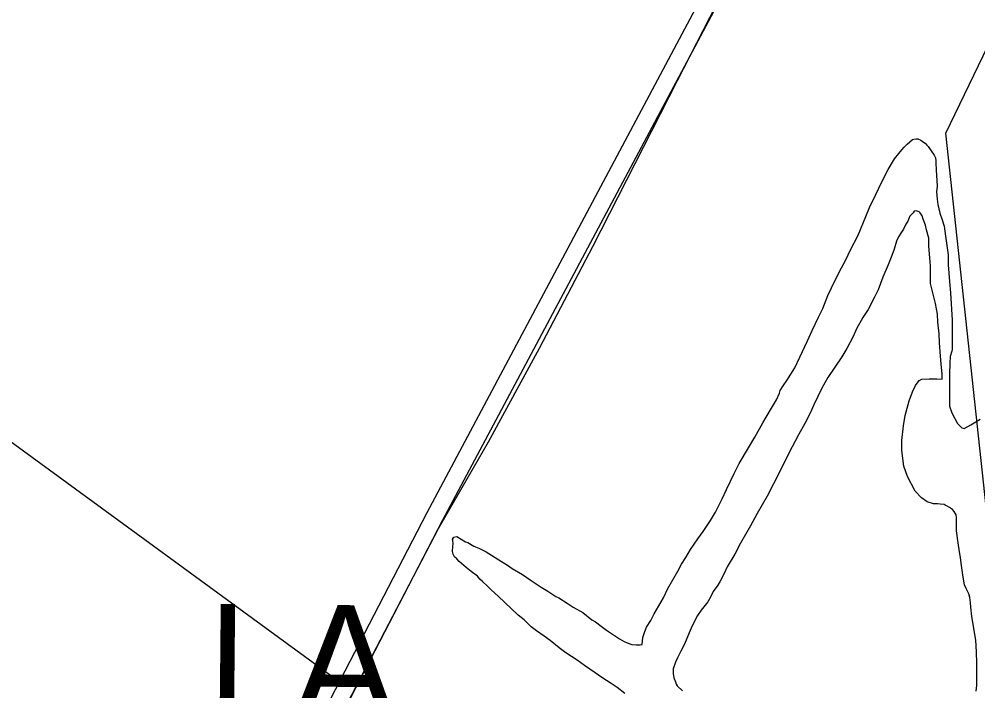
# Model space of a CAD drawing. Extents: x 3187622 to 3225504, y 800805 to 826213.
# Drawn here: x 3198158 to 3199818, y 807031 to 808193 of the extents above; entities that cross this region are included whole.
import ezdxf

# ---------------------------------------------------------------- set-up
doc = ezdxf.new("R2010")
doc.units = 0
for name, color, linetype in [('V-ROAD-CNTR', 7, 'Continuous'), ('V-SITE-VEGE', 7, 'Continuous'), ('V-TOPO-GNAM-IDEN', 7, 'Continuous'), ('V-TOPO-SHOR', 7, 'Continuous')]:
    doc.layers.add(name, color=color, linetype=linetype)

msp = doc.modelspace()

# ---------------------------------------------------------------- linework, layer by layer
at = {"layer": 'V-ROAD-CNTR'}
for points in [[(3199416.1, 808374.6), (3199403.9, 808352.7), (3198863.8, 807338.9), (3198296.4, 806243.8)], [(3199440.1, 808356), (3199430.2, 808338.3), (3198890.3, 807325), (3198323.1, 806230)]]:
    msp.add_lwpolyline(points, dxfattribs=at)
at = {"layer": 'V-SITE-VEGE'}
for p, q in [((3199689.8, 807971.2), (3199695.1, 807976.5)), ((3199695.1, 807976.5), (3199704.6, 807984.9)), ((3199704.6, 807984.9), (3199706.7, 807985.4)), ((3199706.7, 807985.4), (3199711, 807985.9)), ((3199711, 807985.9), (3199713.6, 807985.9)), ((3199713.6, 807985.9), (3199718.8, 807983.8)), ((3199718.8, 807983.8), (3199723.6, 807980)), ((3199723.6, 807980), (3199726.2, 807978.5)), ((3199726.2, 807978.5), (3199729.3, 807974.8)), ((3199673.4, 807951.3), (3199680.8, 807960.7)), ((3199680.8, 807960.7), (3199686.1, 807967)), ((3199686.1, 807967), (3199689.8, 807971.2)), ((3199729.3, 807974.8), (3199731.4, 807972.6)), ((3199731.4, 807972.6), (3199741.9, 807957.8)), ((3199662.2, 807932.9), (3199673.4, 807951.3)), ((3199741.9, 807957.8), (3199744, 807953.1)), ((3199744, 807953.1), (3199745, 807947.8)), ((3199745, 807947.8), (3199745, 807943.6)), ((3199745, 807943.6), (3199745.5, 807932.5)), ((3199655.9, 807920.8), (3199662.2, 807932.9)), ((3199745.5, 807932.5), (3199746.9, 807904.1)), ((3199646.3, 807900.8), (3199655.9, 807920.8)), ((3199640.5, 807888.2), (3199646.3, 807900.8)), ((3199746.9, 807904.1), (3199745.9, 807894.1)), ((3199745.9, 807894.1), (3199746.9, 807881.4)), ((3199629.8, 807867.2), (3199640.5, 807888.2)), ((3199746.9, 807881.4), (3199748.4, 807872.5)), ((3199623.4, 807851.4), (3199629.8, 807867.2)), ((3199707.4, 807860.9), (3199705.3, 807857.7)), ((3199710.6, 807861.4), (3199707.4, 807860.9)), ((3199715.8, 807859.8), (3199710.6, 807861.4)), ((3199717.9, 807857.7), (3199715.8, 807859.8)), ((3199748.4, 807872.5), (3199752, 807857.2)), ((3199610.1, 807819.3), (3199623.4, 807851.4)), ((3199696.2, 807843.6), (3199693.1, 807838.3)), ((3199700, 807852), (3199696.2, 807843.6)), ((3199702.1, 807854.6), (3199700, 807852)), ((3199705.3, 807857.7), (3199702.1, 807854.6)), ((3199721, 807852.4), (3199717.9, 807857.7)), ((3199723.1, 807847.1), (3199721, 807852.4)), ((3199726.8, 807836.6), (3199723.1, 807847.1)), ((3199752, 807857.2), (3199755.6, 807845.6)), ((3199755.6, 807845.6), (3199759.3, 807834.5)), ((3199688.8, 807829.4), (3199685.1, 807824.1)), ((3199693.1, 807838.3), (3199688.8, 807829.4)), ((3199728.8, 807828.7), (3199726.8, 807836.6)), ((3199732.5, 807813.9), (3199728.8, 807828.7)), ((3199759.3, 807834.5), (3199761.8, 807817.6)), ((3199596.8, 807794.1), (3199610.1, 807819.3)), ((3199680.3, 807816.2), (3199676.6, 807808.9)), ((3199685.1, 807824.1), (3199680.3, 807816.2)), ((3199732.4, 807800.2), (3199732.5, 807813.9)), ((3199761.8, 807817.6), (3199765.9, 807785.4)), ((3199588.9, 807776.7), (3199596.8, 807794.1)), ((3199672.9, 807794.7), (3199668.6, 807784.1)), ((3199676.6, 807808.9), (3199672.9, 807794.7)), ((3199734.4, 807780.2), (3199732.4, 807800.2)), ((3199578.2, 807756.2), (3199588.9, 807776.7)), ((3199668.6, 807784.1), (3199662.2, 807767.8)), ((3199735.4, 807765.9), (3199734.4, 807780.2)), ((3199765.9, 807785.4), (3199766.4, 807768.1)), ((3199662.2, 807767.8), (3199653.1, 807746.3)), ((3199735.3, 807742.8), (3199735.4, 807765.9)), ((3199766.4, 807768.1), (3199768.4, 807739.1)), ((3199563.9, 807727.9), (3199578.2, 807756.2)), ((3199653.1, 807746.3), (3199645.1, 807724.7)), ((3199735.8, 807735.4), (3199735.3, 807742.8)), ((3199558, 807714.7), (3199563.9, 807727.9)), ((3199744.1, 807701.1), (3199735.8, 807735.4)), ((3199768.4, 807739.1), (3199770.4, 807719.6)), ((3199549, 807692.1), (3199558, 807714.7)), ((3199638.8, 807712.1), (3199627.6, 807690.5)), ((3199645.1, 807724.7), (3199638.8, 807712.1)), ((3199770.4, 807719.6), (3199772.8, 807672.1)), ((3199747.7, 807682.6), (3199744.1, 807701.1)), ((3199530.9, 807654.2), (3199541.5, 807677.4)), ((3199541.5, 807677.4), (3199549, 807692.1)), ((3199618.6, 807676.9), (3199607.4, 807656.9)), ((3199627.6, 807690.5), (3199618.6, 807676.9)), ((3199748.2, 807668.9), (3199747.7, 807682.6)), ((3199750.7, 807648.4), (3199748.2, 807668.9)), ((3199772.8, 807672.1), (3199773.2, 807648.4)), ((3199522.4, 807636.4), (3199530.9, 807654.2)), ((3199601.6, 807643.8), (3199591, 807623.3)), ((3199607.4, 807656.9), (3199601.6, 807643.8)), ((3199751.2, 807633.1), (3199750.7, 807648.4)), ((3199773.2, 807648.4), (3199773.1, 807621.6)), ((3199509.6, 807608), (3199522.4, 807636.4)), ((3199752.7, 807609.9), (3199751.2, 807633.1)), ((3199591, 807623.3), (3199581.9, 807608.5)), ((3199754.2, 807596.7), (3199752.7, 807609.9)), ((3199772.6, 807618.4), (3199769.9, 807609.5)), ((3199773.1, 807621.6), (3199772.6, 807618.4)), ((3199500.6, 807589.6), (3199509.6, 807608)), ((3199581.9, 807608.5), (3199558.1, 807572.8)), ((3199755.7, 807578.8), (3199754.2, 807596.7)), ((3199769.3, 807597.9), (3199768.7, 807578.4)), ((3199769.9, 807609.5), (3199769.3, 807597.9)), ((3199486.8, 807567.5), (3199500.6, 807589.6)), ((3199755.6, 807569.9), (3199755.7, 807578.8)), ((3199768.7, 807578.4), (3199768.5, 807523.1)), ((3199480.4, 807558.6), (3199486.8, 807567.5)), ((3199558.1, 807572.8), (3199547.5, 807554.4)), ((3199709.8, 807559), (3199716.1, 807567.9)), ((3199716.1, 807567.9), (3199720.3, 807570)), ((3199720.3, 807570), (3199733, 807570.5)), ((3199733, 807570.5), (3199746.7, 807570.4)), ((3199746.7, 807570.4), (3199755.6, 807569.9)), ((3199469.2, 807534.4), (3199474, 807545.9)), ((3199474, 807545.9), (3199475.1, 807550.2)), ((3199475.1, 807550.2), (3199480.4, 807558.6)), ((3199547.5, 807554.4), (3199533.6, 807525.5)), ((3199698.6, 807532.7), (3199704.4, 807547.9)), ((3199704.4, 807547.9), (3199709.8, 807559)), ((3199461.8, 807522.8), (3199469.2, 807534.4)), ((3199691.6, 807506.9), (3199698.6, 807532.7)), ((3199449.1, 807501.3), (3199461.8, 807522.8)), ((3199527.2, 807511.3), (3199518.2, 807493.4)), ((3199533.6, 807525.5), (3199527.2, 807511.3)), ((3199768.5, 807523.1), (3199772.6, 807512)), ((3199772.6, 807512), (3199782.6, 807493.5)), ((3199431.6, 807469.7), (3199445.4, 807494.4)), ((3199445.4, 807494.4), (3199449.1, 807501.3)), ((3199688.9, 807489), (3199691.6, 807506.9)), ((3199805.2, 807490.8), (3199814.2, 807496)), ((3199814.2, 807496), (3199821.6, 807500.7)), ((3199518.2, 807493.4), (3199507.1, 807473.5)), ((3199686.2, 807463.7), (3199688.9, 807489)), ((3199782.6, 807493.5), (3199789.9, 807485.6)), ((3199789.9, 807485.6), (3199793.6, 807484.5)), ((3199793.6, 807484.5), (3199805.2, 807490.8)), ((3199420.4, 807451.3), (3199431.6, 807469.7)), ((3199507.1, 807473.5), (3199490.1, 807441.9)), ((3199686.1, 807446.3), (3199686.2, 807463.7)), ((3199404.5, 807424), (3199420.4, 807451.3)), ((3199689.6, 807419.5), (3199686.1, 807446.3)), ((3199490.1, 807441.9), (3199480, 807420.4)), ((3199395.5, 807406.7), (3199404.5, 807424)), ((3199480, 807420.4), (3199463.5, 807388.8)), ((3199695.9, 807401.5), (3199689.6, 807419.5)), ((3199382.2, 807379.3), (3199395.5, 807406.7)), ((3199709, 807376.2), (3199695.9, 807401.5)), ((3199374.7, 807363), (3199382.2, 807379.3)), ((3199463.5, 807388.8), (3199452.9, 807367.8)), ((3199363.6, 807339.9), (3199374.7, 807363)), ((3199452.9, 807367.8), (3199435.3, 807337.3)), ((3199720, 807364.5), (3199709, 807376.2)), ((3199729.9, 807357.6), (3199720, 807364.5)), ((3199741, 807354.4), (3199729.9, 807357.6)), ((3199747.8, 807354.4), (3199741, 807354.4)), ((3199752.1, 807353.9), (3199747.8, 807354.4)), ((3199759.4, 807353.3), (3199752.1, 807353.9)), ((3199761, 807351.7), (3199759.4, 807353.3)), ((3199764.7, 807350.1), (3199761, 807351.7)), ((3199768.4, 807348), (3199764.7, 807350.1)), ((3199773.6, 807344.3), (3199768.4, 807348)), ((3199776.8, 807341.1), (3199773.6, 807344.3)), ((3199354.5, 807325.7), (3199363.6, 807339.9)), ((3199435.3, 807337.3), (3199423.7, 807316.3)), ((3199779.9, 807335.3), (3199776.8, 807341.1)), ((3199780.4, 807330.5), (3199779.9, 807335.3)), ((3199780.3, 807307.4), (3199780.4, 807330.5)), ((3199341.8, 807306.3), (3199354.5, 807325.7)), ((3199423.7, 807316.3), (3199406.7, 807286.3)), ((3198908.1, 807293.4), (3198910.3, 807296.6)), ((3198910.3, 807296.6), (3198915.5, 807297.6)), ((3198915.5, 807297.6), (3198930.8, 807288.6)), ((3199332.8, 807293.7), (3199341.8, 807306.3)), ((3199783.4, 807286.8), (3199780.3, 807307.4)), ((3198908, 807271.8), (3198908.6, 807280.8)), ((3198908.6, 807291.3), (3198908.1, 807293.4)), ((3198909.1, 807284.5), (3198908.6, 807291.3)), ((3198908.6, 807280.8), (3198909.1, 807284.5)), ((3198930.8, 807288.6), (3198934.4, 807287.5)), ((3198934.4, 807287.5), (3198945, 807281.1)), ((3198945, 807281.1), (3198953.4, 807277.4)), ((3199320.1, 807275.3), (3199332.8, 807293.7)), ((3199406.7, 807286.3), (3199396.6, 807267.4)), ((3199785.9, 807271.5), (3199783.4, 807286.8)), ((3198909.1, 807267.1), (3198908, 807271.8)), ((3198911.7, 807262.8), (3198909.1, 807267.1)), ((3198915.4, 807259.1), (3198911.7, 807262.8)), ((3198953.4, 807277.4), (3198966.5, 807271)), ((3198966.5, 807271), (3198975.5, 807265.7)), ((3198975.5, 807265.7), (3198988.1, 807257.2)), ((3199304.7, 807250.1), (3199312.1, 807261.6)), ((3199312.1, 807261.6), (3199320.1, 807275.3)), ((3199396.6, 807267.4), (3199383.8, 807245.3)), ((3199787.5, 807261.5), (3199785.9, 807271.5)), ((3199788.5, 807251.5), (3199787.5, 807261.5)), ((3198919.6, 807254.4), (3198915.4, 807259.1)), ((3198931.6, 807244.3), (3198919.6, 807254.4)), ((3198988.1, 807257.2), (3199003.3, 807248.2)), ((3199003.3, 807248.2), (3199011.2, 807242.4)), ((3199298.3, 807238), (3199304.7, 807250.1)), ((3199383.8, 807245.3), (3199378.5, 807233.8)), ((3199792.1, 807227.2), (3199788.5, 807251.5)), ((3198940.6, 807237.4), (3198931.6, 807244.3)), ((3198951.1, 807229), (3198940.6, 807237.4)), ((3198955.2, 807223.7), (3198951.1, 807229)), ((3199011.2, 807242.4), (3199029, 807231.8)), ((3199029, 807231.8), (3199042.7, 807222.8)), ((3199280.8, 807207.5), (3199298.3, 807238)), ((3199378.5, 807233.8), (3199371.6, 807220.6)), ((3198960, 807220), (3198955.2, 807223.7)), ((3198968.9, 807212), (3198960, 807220)), ((3198975.2, 807205.7), (3198968.9, 807212)), ((3199042.7, 807222.8), (3199061.6, 807210)), ((3199367.4, 807213.3), (3199359.4, 807202.3)), ((3199371.6, 807220.6), (3199367.4, 807213.3)), ((3199794.6, 807214), (3199792.1, 807227.2)), ((3199797.3, 807207.7), (3199794.6, 807214)), ((3198987.3, 807194.6), (3198975.2, 807205.7)), ((3199061.6, 807210), (3199073.2, 807203.1)), ((3199073.2, 807203.1), (3199086.8, 807194.1)), ((3199273.3, 807191.7), (3199280.8, 807207.5)), ((3199359.4, 807202.3), (3199355.1, 807193.8)), ((3199802, 807198.7), (3199797.3, 807207.7)), ((3199803.5, 807192.4), (3199802, 807198.7)), ((3199021.9, 807161.7), (3198987.3, 807194.6)), ((3199086.8, 807194.1), (3199092.1, 807191.5)), ((3199092.1, 807191.5), (3199106.3, 807182.4)), ((3199106.3, 807182.4), (3199116.8, 807175.5)), ((3199256.9, 807163.9), (3199273.3, 807191.7)), ((3199349.8, 807184.9), (3199338.7, 807170.2)), ((3199355.1, 807193.8), (3199349.8, 807184.9)), ((3199805, 807182.9), (3199803.5, 807192.4)), ((3199805.5, 807175.5), (3199805, 807182.9)), ((3199031.9, 807153.3), (3199021.9, 807161.7)), ((3199116.8, 807175.5), (3199133.6, 807166)), ((3199133.6, 807166), (3199149.4, 807153.8)), ((3199251.6, 807152.3), (3199256.9, 807163.9)), ((3199338.7, 807170.2), (3199332.4, 807161.3)), ((3199807.1, 807159.2), (3199805.5, 807175.5)), ((3199044.5, 807141.6), (3199031.9, 807153.3)), ((3199149.4, 807153.8), (3199155.7, 807150.1)), ((3199155.7, 807150.1), (3199165.6, 807142.7)), ((3199244.1, 807140.7), (3199251.6, 807152.3)), ((3199332.4, 807161.3), (3199322.8, 807143.4)), ((3199814.2, 807118.1), (3199807.1, 807159.2)), ((3199053.4, 807134.7), (3199044.5, 807141.6)), ((3199066.5, 807125.2), (3199053.4, 807134.7)), ((3199165.6, 807142.7), (3199174.6, 807135.8)), ((3199174.6, 807135.8), (3199188.7, 807126.2)), ((3199237.7, 807122.9), (3199240.9, 807133.4)), ((3199240.9, 807133.4), (3199244.1, 807140.7)), ((3199317.5, 807130.8), (3199309.5, 807111.3)), ((3199322.8, 807143.4), (3199317.5, 807130.8)), ((3199077, 807117.8), (3199066.5, 807125.2)), ((3199092.8, 807105), (3199077, 807117.8)), ((3199188.7, 807126.2), (3199197.2, 807120.9)), ((3199197.2, 807120.9), (3199205, 807116.2)), ((3199205, 807116.2), (3199210.3, 807114)), ((3199210.3, 807114), (3199218.7, 807110.8)), ((3199236.6, 807110.7), (3199237.7, 807122.9)), ((3199815.2, 807098), (3199814.2, 807118.1)), ((3199104.3, 807096.6), (3199092.8, 807105)), ((3199123.8, 807083.8), (3199104.3, 807096.6)), ((3199218.7, 807110.8), (3199226.1, 807110.3)), ((3199226.1, 807110.3), (3199232.9, 807110.2)), ((3199232.9, 807110.2), (3199236.6, 807110.7)), ((3199303.1, 807099.2), (3199297.8, 807087.7)), ((3199309.5, 807111.3), (3199303.1, 807099.2)), ((3199815.7, 807078.5), (3199815.2, 807098)), ((3199136.4, 807074.3), (3199123.8, 807083.8)), ((3199294.1, 807080.3), (3199290.3, 807068.7)), ((3199297.8, 807087.7), (3199294.1, 807080.3)), ((3199155.3, 807062.1), (3199136.4, 807074.3)), ((3199166.3, 807053.6), (3199155.3, 807062.1)), ((3199290.3, 807068.7), (3199289.8, 807060.8)), ((3199815.5, 807040.1), (3199815.7, 807078.5)), ((3199182.6, 807043.5), (3199166.3, 807053.6)), ((3199289.8, 807060.8), (3199291.3, 807053.4)), ((3199291.3, 807053.4), (3199293.9, 807046.1)), ((3199293.9, 807046.1), (3199295, 807042.4)), ((3199193.1, 807036.6), (3199182.6, 807043.5)), ((3199206.2, 807026.1), (3199193.1, 807036.6)), ((3199295, 807042.4), (3199297, 807039.2)), ((3199297, 807039.2), (3199306.5, 807030.7)), ((3199814.9, 807030.1), (3199815.5, 807040.1))]:
    msp.add_line(p, q, dxfattribs=at)
at = {"layer": 'V-TOPO-SHOR'}
msp.add_line((3198696.9, 807057.3), (3197524, 807913.2), dxfattribs=at)
for points in [[(3198620.5, 806807), (3198826, 807200.9), (3198883.6, 807311.4), (3198970.2, 807461.6), (3199058.7, 807623.4), (3199151.2, 807799.6), (3199297.4, 808087), (3199476.7, 808435.9)], [(3199895.1, 806600.8), (3199838.1, 807272.8), (3199831.7, 807348.9), (3199762, 807995.6), (3199850.7, 808179.5)]]:
    msp.add_lwpolyline(points, dxfattribs=at)

# ---------------------------------------------------------------- texts
at = {"layer": 'V-TOPO-GNAM-IDEN'}
msp.add_text('LA.', height=200, rotation=359.4282, dxfattribs=at).set_placement((3198482.9, 806981.4))

doc.saveas('drawing.dxf')
